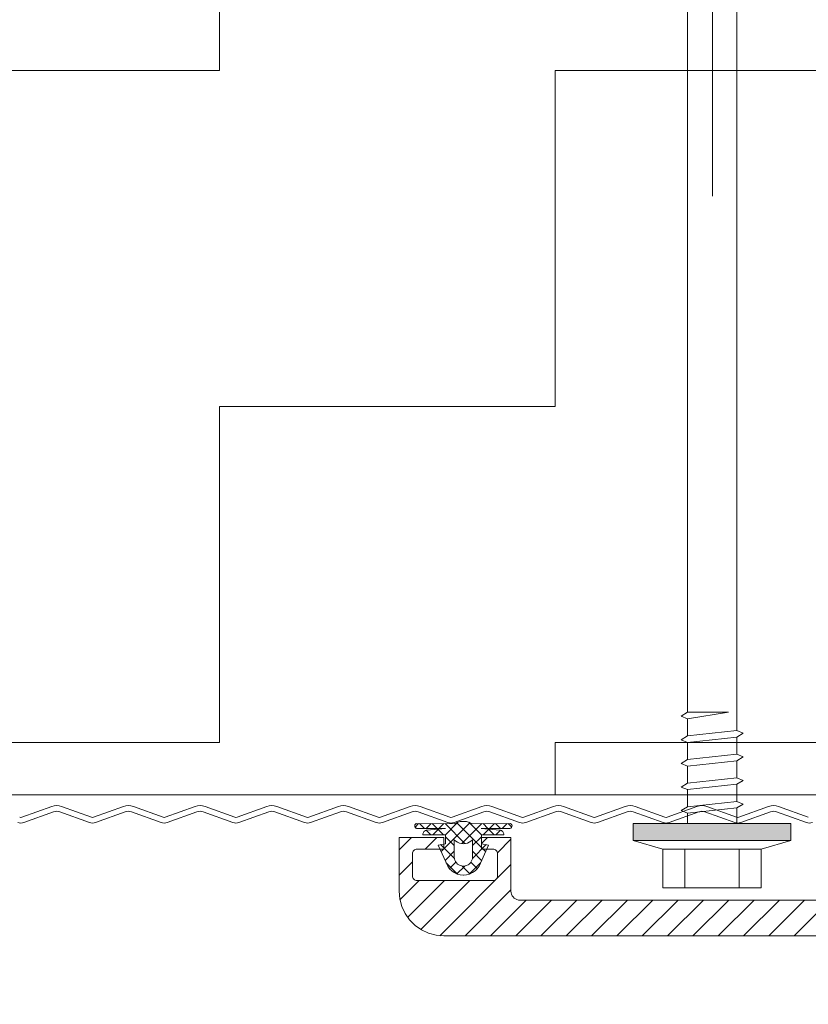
# Model space of a CAD drawing. Header units: metres. Extents: x 1316.5 to 1415.3, y -94.1 to -52.
# Tile 606 of 656: x 1410.7277 to 1410.8158, y -71.1292 to -71.0193. Entities that reach past the tile are written whole.
import ezdxf

# ---------------------------------------------------------------- set-up
doc = ezdxf.new("R2010")
doc.units = ezdxf.units.M
doc.header["$PDMODE"] = 65
doc.linetypes.add('AUSGEZOGEN', pattern=[0])
doc.linetypes.add('GETRENNT2_S10', pattern=[0.045, 0.02, -0.01, 0, -0.005, 0, -0.01])
doc.layers.add('XR$5$_42143', color=7, linetype='Continuous')
doc.layers.add('XR$5$_42154', color=7, linetype='Continuous')
for name, color, linetype, lineweight in [('XR$5$Maßlinie 1_50', 7, 'AUSGEZOGEN', 25), ('XR$5$Muster', 4, 'AUSGEZOGEN', 13), ('XR$5$STANDARD_1', 7, 'AUSGEZOGEN', 25), ('XR$5$Wand Mauerwerk nt', 7, 'AUSGEZOGEN', 25), ('XR$5$Wand Mauerwerk tr_1', 42, 'AUSGEZOGEN', 18)]:
    doc.layers.add(name, color=color, linetype=linetype, lineweight=lineweight)
doc.styles.add('ARIAL', font='arial.ttf')
doc.dimstyles.new('DIMSTYLE_4', dxfattribs={"dimtxt": 0.04, "dimasz": 0.03, "dimexe": 0, "dimexo": 1e-06, "dimgap": 0.02, "dimtad": 2, "dimdec": 1, "dimlfac": 100, "dimrnd": 0.5, "dimzin": 4, "dimdsep": 46, "dimtxsty": 'ARIAL', "dimblk1": 'ALL_ML_KREIS', "dimblk2": 'ALL_ML_KREIS', "dimsah": 1, "dimcen": 0, "dimse1": 1, "dimse2": 1, "dimclrd": 7, "dimclre": 7, "dimclrt": 7, "dimadec": 0, "dimazin": 0, "dimtfac": 1, "dimtdec": 0, "dimtix": 1, "dimtmove": 2, "dimatfit": 3, "dimfxl": 0, "dimtzin": 0, "dimlwd": 0, "dimlwe": 25, "dimarcsym": 0})

# ---------------------------------------------------------------- blocks, each defined once
blk = doc.blocks.new('COMPLEXOBJECT_96')
at = {"layer": 'XR$5$STANDARD_1', "linetype": 'AUSGEZOGEN', "lineweight": 35, "transparency": 33554687}
h = blk.add_hatch(color=7, dxfattribs=at)
h.set_gradient(color2=(0, 0, 0), one_color=1)
h.paths.add_polyline_path([(1410.796271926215, -71.11092949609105), (1410.796271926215, -71.10901574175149), (1410.8138720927, -71.11092949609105)], flags=0)
h = blk.add_hatch(color=7, dxfattribs=at)
h.set_gradient(color2=(0, 0, 0), one_color=1)
h.paths.add_polyline_path([(1410.796271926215, -71.10901574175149), (1410.8138720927, -71.10901574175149), (1410.8138720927, -71.11092949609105)], flags=0)
at = {"layer": 'XR$5$STANDARD_1', "color": 7, "linetype": 'AUSGEZOGEN', "lineweight": 13, "transparency": 33554687}
for p, q in [((1410.802320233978, -71.09660562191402), (1410.802320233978, -70.9466575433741)), ((1410.807823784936, -70.9466575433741), (1410.807823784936, -71.0986520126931)), ((1410.801607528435, -71.09704314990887), (1410.802320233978, -71.09660562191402)), ((1410.802320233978, -71.09732909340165), (1410.801607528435, -71.09704314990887)), ((1410.802320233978, -71.09660562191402), (1410.806899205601, -71.09660562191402)), ((1410.806899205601, -71.09660562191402), (1410.802320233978, -71.09732909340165)), ((1410.802320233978, -71.09924112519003), (1410.802320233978, -71.09732909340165)), ((1410.802320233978, -71.09923768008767), (1410.807823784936, -71.0986520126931)), ((1410.807823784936, -71.0986520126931), (1410.808536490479, -71.09894140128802)), ((1410.801607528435, -71.0996786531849), (1410.802320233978, -71.09923768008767)), ((1410.802320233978, -71.09996459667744), (1410.801607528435, -71.0996786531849)), ((1410.807823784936, -71.09937203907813), (1410.802320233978, -71.09996459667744)), ((1410.808536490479, -71.09894140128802), (1410.807823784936, -71.09937203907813)), ((1410.807823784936, -71.09937892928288), (1410.807823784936, -71.10129096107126)), ((1410.802320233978, -71.10188007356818), (1410.802320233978, -71.09996459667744)), ((1410.801607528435, -71.10231760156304), (1410.802320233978, -71.10187318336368)), ((1410.802320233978, -71.10187318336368), (1410.807823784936, -71.10129096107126)), ((1410.807823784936, -71.10200668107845), (1410.802320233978, -71.10260354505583)), ((1410.807823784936, -71.10129096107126), (1410.808536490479, -71.10158034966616)), ((1410.808536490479, -71.10158034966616), (1410.807823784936, -71.10200668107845)), ((1410.807823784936, -71.10201443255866), (1410.807823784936, -71.1039299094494)), ((1410.802320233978, -71.10260354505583), (1410.801607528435, -71.10231760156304)), ((1410.802320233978, -71.10451557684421), (1410.802320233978, -71.10260354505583)), ((1410.802320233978, -71.10451213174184), (1410.807823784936, -71.1039299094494)), ((1410.807823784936, -71.1039299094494), (1410.808536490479, -71.10421499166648)), ((1410.808536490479, -71.10421499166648), (1410.807823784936, -71.10464562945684)), ((1410.801607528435, -71.10495310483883), (1410.802320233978, -71.10451213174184)), ((1410.802320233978, -71.10524163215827), (1410.801607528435, -71.10495310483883)), ((1410.807823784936, -71.10464562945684), (1410.802320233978, -71.10524163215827)), ((1410.802320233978, -71.10715366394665), (1410.802320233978, -71.10523818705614)), ((1410.807823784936, -71.10465251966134), (1410.807823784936, -71.10656455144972)), ((1410.801607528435, -71.10758774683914), (1410.802320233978, -71.10715021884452)), ((1410.802320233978, -71.10715021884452), (1410.807823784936, -71.10656455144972)), ((1410.807823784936, -71.10728457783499), (1410.802320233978, -71.1078771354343)), ((1410.807823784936, -71.10656455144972), (1410.808536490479, -71.10685049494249)), ((1410.808536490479, -71.10685049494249), (1410.807823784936, -71.10728457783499)), ((1410.807823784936, -71.10728457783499), (1410.807823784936, -71.10901660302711)), ((1410.802320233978, -71.1078771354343), (1410.801607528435, -71.10758774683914)), ((1410.802320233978, -71.10901660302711), (1410.802320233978, -71.1078771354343)), ((1410.813870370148, -71.10901660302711), (1410.796270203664, -71.10901660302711)), ((1410.796270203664, -71.10901660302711), (1410.796270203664, -71.1109286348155)), ((1410.813870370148, -71.1109286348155), (1410.813870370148, -71.10901660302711)), ((1410.796270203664, -71.1109286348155), (1410.799572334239, -71.11188465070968)), ((1410.796270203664, -71.1109286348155), (1410.813870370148, -71.1109286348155)), ((1410.799572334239, -71.11619188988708), (1410.799572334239, -71.11188465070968)), ((1410.799572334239, -71.11188465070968), (1410.810571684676, -71.11188465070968)), ((1410.802048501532, -71.11619188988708), (1410.802048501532, -71.11188465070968)), ((1410.808095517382, -71.11619188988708), (1410.808095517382, -71.11188465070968)), ((1410.813870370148, -71.1109286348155), (1410.810571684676, -71.11188465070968)), ((1410.810571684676, -71.11188465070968), (1410.810571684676, -71.11619188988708)), ((1410.805072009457, -71.11619188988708), (1410.799572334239, -71.11619188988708)), ((1410.810571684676, -71.11619188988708), (1410.805072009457, -71.11619188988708))]:
    blk.add_line(p, q, dxfattribs=at)
blk = doc.blocks.new('COMPLEXOBJECT_98')
at = {"layer": 'XR$5$_42143', "color": 7, "linetype": 'AUSGEZOGEN', "lineweight": 13, "transparency": 33554687}
for p, q in [((1410.771865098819, -71.10923881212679), (1410.771861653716, -71.10929565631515)), ((1410.771861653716, -71.10929565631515), (1410.771868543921, -71.10935163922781)), ((1410.771882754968, -71.10918282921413), (1410.771865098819, -71.10923881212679)), ((1410.771868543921, -71.10935163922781), (1410.77188620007, -71.10940503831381)), ((1410.77190385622, -71.10913287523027), (1410.771882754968, -71.10918282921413)), ((1410.77188620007, -71.10940503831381), (1410.771914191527, -71.10945413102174)), ((1410.771896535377, -71.10942226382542), (1410.772295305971, -71.1090234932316)), ((1410.771939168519, -71.10908722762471), (1410.77190385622, -71.10913287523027)), ((1410.771914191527, -71.10945413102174), (1410.771949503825, -71.10949633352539)), ((1410.771981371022, -71.10904847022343), (1410.771939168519, -71.10908722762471)), ((1410.771949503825, -71.10949633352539), (1410.771995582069, -71.10953164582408)), ((1410.772027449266, -71.10902004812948), (1410.771981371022, -71.10904847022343)), ((1410.771995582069, -71.10953164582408), (1410.772045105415, -71.10956006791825)), ((1410.776281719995, -71.10904847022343), (1410.772027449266, -71.10902004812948)), ((1410.772045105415, -71.10956006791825), (1410.772097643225, -71.10957729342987)), ((1410.772097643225, -71.10957729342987), (1410.775297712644, -71.10957729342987)), ((1410.772401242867, -71.1090234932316), (1410.772955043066, -71.10957729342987)), ((1410.773230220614, -71.10975730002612), (1410.773135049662, -71.1097753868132)), ((1410.773156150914, -71.10957729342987), (1410.773699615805, -71.10903124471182)), ((1410.775297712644, -71.10957729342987), (1410.773230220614, -71.10975730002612)), ((1410.773822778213, -71.10903124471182), (1410.774366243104, -71.10957729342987)), ((1410.773865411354, -71.11028009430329), (1410.774500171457, -71.1096444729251)), ((1410.774443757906, -71.10964791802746), (1410.775071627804, -71.11028009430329)), ((1410.774567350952, -71.10957729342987), (1410.775106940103, -71.10903813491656)), ((1410.774814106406, -71.11216025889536), (1410.778052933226, -71.10892186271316)), ((1410.775248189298, -71.10903813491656), (1410.777474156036, -71.11126711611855)), ((1410.775280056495, -71.11028009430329), (1410.776690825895, -71.10886846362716)), ((1410.776602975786, -71.10889688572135), (1410.776281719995, -71.10904847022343)), ((1410.776542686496, -71.10892186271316), (1410.779781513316, -71.11216025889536)), ((1410.776944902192, -71.10880817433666), (1410.776602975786, -71.10889688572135)), ((1410.777297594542, -71.10878061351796), (1410.776944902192, -71.10880817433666)), ((1410.777118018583, -71.11126711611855), (1410.779347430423, -71.10903813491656)), ((1410.77765071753, -71.10880817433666), (1410.777297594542, -71.10878061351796)), ((1410.777992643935, -71.10889688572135), (1410.77765071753, -71.10880817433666)), ((1410.777900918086, -71.10886846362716), (1410.779312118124, -71.11028009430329)), ((1410.778313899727, -71.10904847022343), (1410.777992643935, -71.10889688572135)), ((1410.778313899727, -71.10904847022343), (1410.782564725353, -71.10902004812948)), ((1410.779297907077, -71.10957729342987), (1410.781365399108, -71.10975730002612)), ((1410.782497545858, -71.10957729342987), (1410.779297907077, -71.10957729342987)), ((1410.779488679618, -71.10903813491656), (1410.780024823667, -71.10957729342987)), ((1410.779523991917, -71.11028009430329), (1410.780151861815, -71.10964791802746)), ((1410.780095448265, -71.1096444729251), (1410.780730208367, -71.11028009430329)), ((1410.780225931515, -71.10957729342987), (1410.780768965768, -71.10903124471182)), ((1410.780892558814, -71.10903124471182), (1410.781439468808, -71.10957729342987)), ((1410.781457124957, -71.1097753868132), (1410.781365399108, -71.10975730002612)), ((1410.781640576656, -71.10957729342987), (1410.782194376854, -71.1090234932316)), ((1410.78230031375, -71.1090234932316), (1410.782698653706, -71.10942226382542)), ((1410.782497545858, -71.10957729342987), (1410.782550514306, -71.10956006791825)), ((1410.782550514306, -71.10956006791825), (1410.782600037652, -71.10953164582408)), ((1410.782614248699, -71.10904847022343), (1410.782564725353, -71.10902004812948)), ((1410.782600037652, -71.10953164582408), (1410.782642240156, -71.10949633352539)), ((1410.782656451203, -71.10908722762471), (1410.782614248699, -71.10904847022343)), ((1410.782642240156, -71.10949633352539), (1410.782677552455, -71.10945413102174)), ((1410.782688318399, -71.10913287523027), (1410.782656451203, -71.10908722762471)), ((1410.782677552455, -71.10945413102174), (1410.782705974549, -71.10940503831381)), ((1410.782712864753, -71.10918282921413), (1410.782688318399, -71.10913287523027)), ((1410.782705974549, -71.10940503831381), (1410.782723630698, -71.10935163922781)), ((1410.7827270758, -71.10923881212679), (1410.782712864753, -71.10918282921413)), ((1410.782723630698, -71.10935163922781), (1410.782730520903, -71.10929565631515)), ((1410.782730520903, -71.10929565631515), (1410.7827270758, -71.10923881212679)), ((1410.775110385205, -71.11057981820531), (1410.770111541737, -71.11057981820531)), ((1410.770111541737, -71.11057981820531), (1410.770111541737, -71.11108021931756)), ((1410.772778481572, -71.11018449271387), (1410.772771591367, -71.11028353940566)), ((1410.775283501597, -71.11028009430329), (1410.772771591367, -71.11028353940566)), ((1410.772800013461, -71.11009233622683), (1410.772778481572, -71.11018449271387)), ((1410.772842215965, -71.11000793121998), (1410.772800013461, -71.11009233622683)), ((1410.772895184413, -71.10992697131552), (1410.772842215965, -71.11000793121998)), ((1410.77296580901, -71.10986323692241), (1410.772895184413, -71.10992697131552)), ((1410.773046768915, -71.10980725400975), (1410.77296580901, -71.10986323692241)), ((1410.773135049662, -71.1097753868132), (1410.773046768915, -71.10980725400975)), ((1410.773149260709, -71.10977194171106), (1410.773656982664, -71.11028009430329)), ((1410.775110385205, -71.11187776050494), (1410.775110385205, -71.11057981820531)), ((1410.775283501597, -71.11028009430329), (1410.775283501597, -71.11128175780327)), ((1410.775283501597, -71.11049110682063), (1410.776281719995, -71.11148932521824)), ((1410.776281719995, -71.11083389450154), (1410.776281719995, -71.11278123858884)), ((1410.776281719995, -71.11083389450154), (1410.776447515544, -71.11098892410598)), ((1410.778144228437, -71.11098892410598), (1410.778313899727, -71.11083389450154)), ((1410.778313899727, -71.11148932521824), (1410.779312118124, -71.11049110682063)), ((1410.778313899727, -71.11083389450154), (1410.778313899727, -71.11278123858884)), ((1410.779312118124, -71.11028009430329), (1410.779312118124, -71.11128175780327)), ((1410.779312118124, -71.11028009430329), (1410.781820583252, -71.11028353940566)), ((1410.779312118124, -71.11057981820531), (1410.782610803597, -71.11057981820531)), ((1410.779312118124, -71.11057981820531), (1410.779312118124, -71.11187776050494)), ((1410.779312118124, -71.11126022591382), (1410.779992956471, -71.11057981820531)), ((1410.780934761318, -71.11028009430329), (1410.781446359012, -71.10977194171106)), ((1410.781548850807, -71.10980725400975), (1410.781457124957, -71.1097753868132)), ((1410.781629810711, -71.10986323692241), (1410.781548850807, -71.10980725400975)), ((1410.781696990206, -71.10992697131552), (1410.781629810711, -71.10986323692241)), ((1410.781753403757, -71.11000793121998), (1410.781696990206, -71.10992697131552)), ((1410.78179560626, -71.11009233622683), (1410.781753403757, -71.11000793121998)), ((1410.781816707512, -71.11018449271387), (1410.78179560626, -71.11009233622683)), ((1410.781820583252, -71.11028353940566), (1410.781816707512, -71.11018449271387)), ((1410.782610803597, -71.11057981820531), (1410.782610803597, -71.11108021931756)), ((1410.770111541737, -71.11108021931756), (1410.770111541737, -71.11658032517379)), ((1410.771921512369, -71.111916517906), (1410.771833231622, -71.11196561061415)), ((1410.772016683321, -71.11188809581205), (1410.771921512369, -71.111916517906)), ((1410.772111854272, -71.11187776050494), (1410.772016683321, -71.11188809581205)), ((1410.775110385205, -71.11187776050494), (1410.772111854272, -71.11187776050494)), ((1410.775283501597, -71.11128175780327), (1410.774482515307, -71.11142989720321)), ((1410.774482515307, -71.11142989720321), (1410.7755479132, -71.11377945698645)), ((1410.774754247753, -71.11137649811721), (1410.776289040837, -71.11291129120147)), ((1410.776447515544, -71.11098892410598), (1410.776638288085, -71.11111553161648)), ((1410.776638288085, -71.11111553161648), (1410.77684973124, -71.11120768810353)), ((1410.77684973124, -71.11120768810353), (1410.777068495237, -71.11126367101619)), ((1410.777068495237, -71.11126367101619), (1410.777297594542, -71.11128175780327)), ((1410.777297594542, -71.11128175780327), (1410.777523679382, -71.11126367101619)), ((1410.777523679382, -71.11126367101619), (1410.777745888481, -71.11120768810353)), ((1410.777745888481, -71.11120768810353), (1410.777953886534, -71.11111553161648)), ((1410.777953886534, -71.11111553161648), (1410.778144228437, -71.11098892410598)), ((1410.778303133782, -71.11291129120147), (1410.779837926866, -71.11137649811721)), ((1410.780113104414, -71.11142989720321), (1410.779043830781, -71.11377945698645)), ((1410.779312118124, -71.11128175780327), (1410.780113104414, -71.11142989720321)), ((1410.779312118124, -71.11187776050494), (1410.780613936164, -71.11187776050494)), ((1410.780709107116, -71.11188809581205), (1410.780613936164, -71.11187776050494)), ((1410.780804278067, -71.111916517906), (1410.780709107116, -71.11188809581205)), ((1410.780892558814, -71.11196561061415), (1410.780804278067, -71.111916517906)), ((1410.782610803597, -71.11108021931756), (1410.782610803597, -71.11658032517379)), ((1410.77162135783, -71.11228342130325), (1410.771611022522, -71.11237902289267)), ((1410.771611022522, -71.11237902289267), (1410.771611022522, -71.11488016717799)), ((1410.771649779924, -71.11218781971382), (1410.77162135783, -71.11228342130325)), ((1410.771695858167, -71.11209996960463), (1410.771649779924, -71.11218781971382)), ((1410.771759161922, -71.11202589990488), (1410.771695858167, -71.11209996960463)), ((1410.771833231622, -71.11196561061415), (1410.771759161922, -71.11202589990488)), ((1410.775255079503, -71.11313350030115), (1410.776281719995, -71.11210685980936)), ((1410.776281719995, -71.11278123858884), (1410.776295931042, -71.1129534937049)), ((1410.776295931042, -71.1129534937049), (1410.776341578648, -71.11312316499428)), ((1410.778250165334, -71.11312316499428), (1410.778296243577, -71.1129534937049)), ((1410.778296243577, -71.1129534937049), (1410.778313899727, -71.11278123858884)), ((1410.778313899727, -71.11210685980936), (1410.779336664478, -71.11313350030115)), ((1410.780966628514, -71.11202589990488), (1410.780892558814, -71.11196561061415)), ((1410.781030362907, -71.11209996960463), (1410.780966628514, -71.11202589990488)), ((1410.781072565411, -71.11218781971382), (1410.781030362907, -71.11209996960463)), ((1410.781104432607, -71.11228342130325), (1410.781072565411, -71.11218781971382)), ((1410.781114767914, -71.11237902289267), (1410.781104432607, -71.11228342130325)), ((1410.781114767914, -71.11237902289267), (1410.781114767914, -71.11488016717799)), ((1410.775389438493, -71.11342288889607), (1410.776634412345, -71.11467173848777)), ((1410.7755479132, -71.11377945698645), (1410.775749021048, -71.11406540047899)), ((1410.775742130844, -71.1140576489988), (1410.776458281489, -71.11334537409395)), ((1410.775749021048, -71.11406540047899), (1410.77599620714, -71.11431172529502)), ((1410.776341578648, -71.11312316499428), (1410.776415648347, -71.11328163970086)), ((1410.776415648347, -71.11328163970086), (1410.776514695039, -71.11342288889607)), ((1410.776514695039, -71.11342288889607), (1410.776638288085, -71.1135460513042)), ((1410.776567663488, -71.11464676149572), (1410.777445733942, -71.11377256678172)), ((1410.776638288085, -71.1135460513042), (1410.776779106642, -71.11364509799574)), ((1410.776779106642, -71.11364509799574), (1410.776938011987, -71.11371916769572)), ((1410.776938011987, -71.11371916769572), (1410.777107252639, -71.11376481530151)), ((1410.777107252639, -71.11376481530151), (1410.777279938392, -71.11377945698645)), ((1410.777149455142, -71.11377256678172), (1410.778024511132, -71.11464676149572)), ((1410.777279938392, -71.11377945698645), (1410.777297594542, -71.11377945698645)), ((1410.777297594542, -71.11377945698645), (1410.777311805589, -71.11377945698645)), ((1410.777311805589, -71.11377945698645), (1410.77748492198, -71.11376481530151)), ((1410.77748492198, -71.11376481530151), (1410.777654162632, -71.11371916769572)), ((1410.777654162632, -71.11371916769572), (1410.777812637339, -71.11364509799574)), ((1410.777812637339, -71.11364509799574), (1410.777953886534, -71.1135460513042)), ((1410.777953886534, -71.1135460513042), (1410.77807747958, -71.11342288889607)), ((1410.777957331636, -71.11467173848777), (1410.779206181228, -71.11342288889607)), ((1410.77807747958, -71.11342288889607), (1410.778179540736, -71.11328163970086)), ((1410.778137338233, -71.11334537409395), (1410.778850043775, -71.1140576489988)), ((1410.778179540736, -71.11328163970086), (1410.778250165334, -71.11312316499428)), ((1410.778599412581, -71.11431172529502), (1410.778846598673, -71.11406540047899)), ((1410.778846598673, -71.11406540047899), (1410.779043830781, -71.11377945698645)), ((1410.771611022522, -71.11488016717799), (1410.77162135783, -71.11497835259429)), ((1410.77162135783, -71.11497835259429), (1410.771649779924, -71.11507050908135)), ((1410.771649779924, -71.11507050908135), (1410.771695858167, -71.11515835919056)), ((1410.771695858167, -71.11515835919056), (1410.771759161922, -71.11523242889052)), ((1410.771759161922, -71.11523242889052), (1410.771833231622, -71.11529616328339)), ((1410.77599620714, -71.11431172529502), (1410.776281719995, -71.1145098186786)), ((1410.776281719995, -71.1145098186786), (1410.776599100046, -71.11466140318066)), ((1410.776599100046, -71.11466140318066), (1410.776934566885, -71.11474925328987)), ((1410.776934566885, -71.11474925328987), (1410.777279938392, -71.11477767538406)), ((1410.777279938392, -71.11477767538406), (1410.777297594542, -71.11477767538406)), ((1410.777297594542, -71.11477767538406), (1410.777311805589, -71.11477767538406)), ((1410.777311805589, -71.11477767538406), (1410.777661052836, -71.11474925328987)), ((1410.777661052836, -71.11474925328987), (1410.777996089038, -71.11466140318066)), ((1410.777996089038, -71.11466140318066), (1410.778313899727, -71.1145098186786)), ((1410.778313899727, -71.1145098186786), (1410.778599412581, -71.11431172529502)), ((1410.780892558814, -71.11529616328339), (1410.780966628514, -71.11523242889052)), ((1410.780966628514, -71.11523242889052), (1410.781030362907, -71.11515835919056)), ((1410.781030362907, -71.11515835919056), (1410.781072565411, -71.11507050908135)), ((1410.781072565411, -71.11507050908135), (1410.781104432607, -71.11497835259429)), ((1410.781104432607, -71.11497835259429), (1410.781114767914, -71.11488016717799)), ((1410.771833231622, -71.11529616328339), (1410.771921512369, -71.11534181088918)), ((1410.771921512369, -71.11534181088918), (1410.772016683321, -71.11537023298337)), ((1410.772016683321, -71.11537023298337), (1410.772111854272, -71.11538056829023)), ((1410.772111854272, -71.11538056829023), (1410.780613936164, -71.11538056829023)), ((1410.780613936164, -71.11538056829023), (1410.780709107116, -71.11537023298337)), ((1410.780709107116, -71.11537023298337), (1410.780804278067, -71.11534181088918)), ((1410.780804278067, -71.11534181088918), (1410.780892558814, -71.11529616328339)), ((1410.770111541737, -71.11658032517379), (1410.770189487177, -71.11744849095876)), ((1410.770189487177, -71.11744849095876), (1410.770415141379, -71.11829167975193)), ((1410.782610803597, -71.11658032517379), (1410.782628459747, -71.11675344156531)), ((1410.782628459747, -71.11675344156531), (1410.782674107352, -71.11691880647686)), ((1410.782674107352, -71.11691880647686), (1410.782748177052, -71.11707814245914)), ((1410.782748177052, -71.11707814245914), (1410.782846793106, -71.117221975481)), ((1410.782846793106, -71.117221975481), (1410.782970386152, -71.11734599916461)), ((1410.782970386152, -71.11734599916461), (1410.783111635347, -71.11744418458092)), ((1410.783111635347, -71.11744418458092), (1410.783270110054, -71.11751911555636)), ((1410.770415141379, -71.11829167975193), (1410.770782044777, -71.11907802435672)), ((1410.783270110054, -71.11751911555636), (1410.783439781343, -71.11756476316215)), ((1410.783439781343, -71.11756476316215), (1410.783612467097, -71.1175785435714)), ((1410.838113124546, -71.1175785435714), (1410.783612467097, -71.1175785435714)), ((1410.770782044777, -71.11907802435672), (1410.771282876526, -71.11979374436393)), ((1410.771282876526, -71.11979374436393), (1410.771900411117, -71.12040783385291)), ((1410.771900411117, -71.12040783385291), (1410.772612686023, -71.12090909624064)), ((1410.772612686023, -71.12090909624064), (1410.773402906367, -71.12127944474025)), ((1410.773402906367, -71.12127944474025), (1410.774242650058, -71.12150165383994)), ((1410.774242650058, -71.12150165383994), (1410.775110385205, -71.12157916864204)), ((1410.775110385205, -71.12157916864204), (1410.838113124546, -71.12157916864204))]:
    blk.add_line(p, q, dxfattribs=at)
for points in [[(1410.772771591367, -71.11028353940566), (1410.772771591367, -71.11028353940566)], [(1410.781820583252, -71.11028353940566), (1410.781820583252, -71.11028353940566)]]:
    blk.add_lwpolyline(points, close=True, dxfattribs=at)
at = {"layer": 'XR$5$Muster', "color": 4, "linetype": 'AUSGEZOGEN', "lineweight": 13, "transparency": 33554687}
for p, q in [((1410.770111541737, -71.11197336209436), (1410.771508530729, -71.11057981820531)), ((1410.77303600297, -71.11187776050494), (1410.774334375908, -71.11057981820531)), ((1410.781104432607, -71.11229720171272), (1410.782610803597, -71.11078738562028)), ((1410.770111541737, -71.11480265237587), (1410.771611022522, -71.11330317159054)), ((1410.774669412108, -71.1215576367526), (1410.782610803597, -71.1136166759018)), ((1410.770203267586, -71.11753978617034), (1410.772365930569, -71.11538056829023)), ((1410.771060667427, -71.11951210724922), (1410.775191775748, -71.11538056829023)), ((1410.77253517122, -71.12086689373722), (1410.778021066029, -71.11538056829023)), ((1410.777477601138, -71.12157916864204), (1410.782610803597, -71.11644252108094)), ((1410.78030689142, -71.12157916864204), (1410.78430751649, -71.1175785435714)), ((1410.783136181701, -71.12157916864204), (1410.787133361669, -71.1175785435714)), ((1410.78596202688, -71.12157916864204), (1410.789962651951, -71.1175785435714)), ((1410.788791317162, -71.12157916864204), (1410.792791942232, -71.1175785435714)), ((1410.791620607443, -71.12157916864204), (1410.795621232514, -71.1175785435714)), ((1410.794449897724, -71.12157916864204), (1410.798446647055, -71.1175785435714)), ((1410.797275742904, -71.12157916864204), (1410.801275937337, -71.1175785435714)), ((1410.800105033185, -71.12157916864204), (1410.804105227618, -71.1175785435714)), ((1410.802934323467, -71.12157916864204), (1410.8069345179, -71.1175785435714)), ((1410.805763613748, -71.12157916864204), (1410.809760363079, -71.1175785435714)), ((1410.80859290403, -71.12157916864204), (1410.81258965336, -71.1175785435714)), ((1410.811418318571, -71.12157916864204), (1410.815418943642, -71.1175785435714)), ((1410.814247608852, -71.12157916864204), (1410.818248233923, -71.1175785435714))]:
    blk.add_line(p, q, dxfattribs=at)
blk = doc.blocks.new('ALL_ML_KREIS')
at = {"color": 0, "linetype": 'ByBlock', "lineweight": -2}
for p, q in [((0, -0.5), (0, 0.5)), ((-1, 0), (0.5, 0))]:
    blk.add_line(p, q, dxfattribs=at)
blk.add_circle((0, 0), 0.15, dxfattribs=at)
blk = doc.blocks.new('*D554')
at = {"layer": 'DEFPOINTS', "color": 7, "linetype": 'AUSGEZOGEN', "lineweight": 25, "transparency": 33554687}
for p in [(1410.51011336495, -71.02097636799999), (1411.21011336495, -71.02097636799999), (1410.51011336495, -71.23384522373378)]:
    blk.add_point(p, dxfattribs=at)
at = {"layer": 'XR$5$Maßlinie 1_50', "color": 7, "linetype": 'AUSGEZOGEN', "lineweight": -2, "transparency": 33554687}
blk.add_line((1410.51011336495, -71.23384522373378), (1411.21011336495, -71.23384522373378), dxfattribs=at)
at = {"layer": 'XR$5$Maßlinie 1_50', "color": 7, "linetype": 'AUSGEZOGEN', "lineweight": 25, "transparency": 33554687, "xscale": 0.03, "yscale": 0.03, "zscale": 0.03, "rotation": 180}
blk.add_blockref('ALL_ML_KREIS', (1410.51011336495, -71.23384522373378), dxfattribs=at)
at = {"layer": 'XR$5$Maßlinie 1_50', "color": 7, "linetype": 'AUSGEZOGEN', "lineweight": 25, "transparency": 33554687, "xscale": 0.03, "yscale": 0.03, "zscale": 0.03}
blk.add_blockref('ALL_ML_KREIS', (1411.21011336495, -71.23384522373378), dxfattribs=at)
at = {"layer": 'XR$5$Maßlinie 1_50', "color": 7, "linetype": 'AUSGEZOGEN', "lineweight": 25, "transparency": 33554687, "insert": (1410.858372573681, -71.20316309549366), "char_height": 0.04, "width": 0.16, "attachment_point": 5, "style": 'ARIAL'}
blk.add_mtext('\\A1;{\\A1;{70\\H0.026400;\\S^ ;}}', dxfattribs=at)

msp = doc.modelspace()

# ---------------------------------------------------------------- hatches: boundary and pattern name
at = {"layer": 'XR$5$Muster', "linetype": 'AUSGEZOGEN', "lineweight": 13, "transparency": 33554687}
h = msp.add_hatch(dxfattribs=at)
h.set_pattern_fill('MUSTER', color=4, scale=0.0375, angle=90.00000000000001, style=0, pattern_type=2)
h.set_pattern_definition([(90.00000000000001, (-0.07500000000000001, 0.07499999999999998), (-0.03750000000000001, 0.03749999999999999), [0.0375, -0.0375]), (180, (-0.07500000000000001, 0.07499999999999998), (-0.03750000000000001, -0.03749999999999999), [0.0375, -0.0375])])
h.paths.add_polyline_path([(1410.835114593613, -70.96441921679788), (1410.290008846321, -70.9644192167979), (1410.290008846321, -71.10582790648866), (1410.835114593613, -71.10582790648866)], flags=0)

# ---------------------------------------------------------------- linework, layer by layer
at = {"layer": 'XR$5$_42143', "color": 30, "linetype": 'AUSGEZOGEN', "lineweight": 13, "transparency": 33554687}
for p, q in [((1410.727984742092, -71.10832409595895), (1410.731305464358, -71.10711669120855)), ((1410.732419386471, -71.10711667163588), (1410.735740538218, -71.10832410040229)), ((1410.735993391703, -71.10832409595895), (1410.739314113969, -71.10711669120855)), ((1410.740428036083, -71.10711667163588), (1410.74374918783, -71.10832410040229)), ((1410.744002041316, -71.10832409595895), (1410.747322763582, -71.10711669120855)), ((1410.748436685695, -71.10711667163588), (1410.751757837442, -71.10832410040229)), ((1410.752010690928, -71.10832409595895), (1410.755331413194, -71.10711669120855)), ((1410.756445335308, -71.10711667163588), (1410.759766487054, -71.10832410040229)), ((1410.76001934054, -71.10832409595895), (1410.763340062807, -71.10711669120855)), ((1410.76445398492, -71.10711667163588), (1410.767775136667, -71.10832410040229)), ((1410.768027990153, -71.10832409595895), (1410.771348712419, -71.10711669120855)), ((1410.772462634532, -71.10711667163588), (1410.775783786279, -71.10832410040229)), ((1410.776036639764, -71.10832409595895), (1410.779357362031, -71.10711669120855)), ((1410.780471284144, -71.10711667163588), (1410.783792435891, -71.10832410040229)), ((1410.784045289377, -71.10832409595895), (1410.787366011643, -71.10711669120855)), ((1410.788479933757, -71.10711667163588), (1410.791801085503, -71.10832410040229)), ((1410.792053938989, -71.10832409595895), (1410.795374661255, -71.10711669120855)), ((1410.796488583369, -71.10711667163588), (1410.799809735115, -71.10832410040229)), ((1410.800062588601, -71.10832409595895), (1410.803383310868, -71.10711669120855)), ((1410.804497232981, -71.10711667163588), (1410.807818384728, -71.10832410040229)), ((1410.808071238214, -71.10832409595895), (1410.81139196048, -71.10711669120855)), ((1410.812505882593, -71.10711667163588), (1410.81582703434, -71.10832410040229)), ((1410.731520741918, -71.10770876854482), (1410.728200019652, -71.10891617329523)), ((1410.735525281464, -71.1089161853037), (1410.732204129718, -71.10770875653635)), ((1410.73952939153, -71.10770876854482), (1410.736208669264, -71.10891617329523)), ((1410.743533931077, -71.1089161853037), (1410.74021277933, -71.10770875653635)), ((1410.747538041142, -71.10770876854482), (1410.744217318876, -71.10891617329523)), ((1410.751542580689, -71.1089161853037), (1410.748221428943, -71.10770875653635)), ((1410.755546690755, -71.10770876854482), (1410.752225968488, -71.10891617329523)), ((1410.759551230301, -71.1089161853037), (1410.756230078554, -71.10770875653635)), ((1410.763555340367, -71.10770876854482), (1410.760234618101, -71.10891617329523)), ((1410.767559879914, -71.1089161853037), (1410.764238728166, -71.10770875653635)), ((1410.771563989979, -71.10770876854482), (1410.768243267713, -71.10891617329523)), ((1410.775568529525, -71.1089161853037), (1410.772247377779, -71.10770875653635)), ((1410.779572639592, -71.10770876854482), (1410.776251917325, -71.10891617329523)), ((1410.783577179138, -71.1089161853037), (1410.780256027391, -71.10770875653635)), ((1410.787581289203, -71.10770876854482), (1410.784260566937, -71.10891617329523)), ((1410.79158582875, -71.1089161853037), (1410.788264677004, -71.10770875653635)), ((1410.795589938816, -71.10770876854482), (1410.79226921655, -71.10891617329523)), ((1410.799594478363, -71.1089161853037), (1410.796273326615, -71.10770875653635)), ((1410.803598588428, -71.10770876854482), (1410.800277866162, -71.10891617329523)), ((1410.807603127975, -71.1089161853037), (1410.804281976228, -71.10770875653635)), ((1410.811607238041, -71.10770876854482), (1410.808286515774, -71.10891617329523)), ((1410.815611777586, -71.1089161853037), (1410.81229062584, -71.10770875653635))]:
    msp.add_line(p, q, dxfattribs=at)
for centre, radius, start, end in [((1410.731862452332, -71.10864857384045), 0.001630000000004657, 70.02089750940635, 109.981116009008), ((1410.739871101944, -71.10864857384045), 0.001629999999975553, 70.02089750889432, 109.9811160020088), ((1410.747879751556, -71.10864857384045), 0.001630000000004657, 70.02089750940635, 109.9811160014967), ((1410.755888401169, -71.10864857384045), 0.001630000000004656, 70.02089750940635, 109.9811160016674), ((1410.763897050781, -71.10864857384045), 0.001630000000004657, 70.02089750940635, 109.9811160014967), ((1410.771905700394, -71.10864857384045), 0.001630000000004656, 70.02089750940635, 109.9811160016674), ((1410.779914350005, -71.10864857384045), 0.001630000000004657, 70.02089750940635, 109.9811160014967), ((1410.787922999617, -71.10864857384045), 0.001630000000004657, 70.02089750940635, 109.9811160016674), ((1410.79593164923, -71.10864857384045), 0.001630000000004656, 70.02089750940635, 109.9811160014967), ((1410.803940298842, -71.10864857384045), 0.001630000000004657, 70.02089750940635, 109.9811160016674), ((1410.811948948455, -71.10864857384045), 0.001630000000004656, 70.02089750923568, 109.9811160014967), ((1410.727858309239, -71.10797636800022), 0.0003699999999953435, 250.0208975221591, 289.9811160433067), ((1410.731862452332, -71.10864857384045), 0.001, 70.02089752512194, 109.9811160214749), ((1410.73586695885, -71.10797636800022), 0.0003700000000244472, 250.0208975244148, 289.9811160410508), ((1410.739871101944, -71.10864857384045), 0.0009999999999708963, 70.02089752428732, 109.9811160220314), ((1410.743875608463, -71.10797636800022), 0.0003699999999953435, 250.0208974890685, 289.9811160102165), ((1410.747879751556, -71.10864857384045), 0.001, 70.02089752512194, 109.9811160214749), ((1410.751884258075, -71.10797636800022), 0.0003699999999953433, 250.0208974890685, 289.9811160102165), ((1410.755888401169, -71.10864857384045), 0.001, 70.02089751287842, 109.9811160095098), ((1410.759892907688, -71.10797636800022), 0.0003699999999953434, 250.0208974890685, 289.9811160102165), ((1410.763897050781, -71.10864857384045), 0.001, 70.02089751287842, 109.9811160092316), ((1410.7679015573, -71.10797636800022), 0.0003699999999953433, 250.0208974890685, 289.9811160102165), ((1410.771905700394, -71.10864857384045), 0.001, 70.02089751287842, 109.9811160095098), ((1410.775910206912, -71.10797636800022), 0.0003699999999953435, 250.0208974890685, 289.9811160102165), ((1410.779914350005, -71.10864857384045), 0.001, 70.02089751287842, 109.9811160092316), ((1410.783918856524, -71.10797636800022), 0.0003699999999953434, 250.0208974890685, 289.9811160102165), ((1410.787922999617, -71.10864857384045), 0.001, 70.02089751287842, 109.9811160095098), ((1410.791927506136, -71.10797636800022), 0.0003699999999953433, 250.0208974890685, 289.9811160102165), ((1410.79593164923, -71.10864857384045), 0.001, 70.02089751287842, 109.9811160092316), ((1410.799936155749, -71.10797636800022), 0.0003699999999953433, 250.0208974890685, 289.9811160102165), ((1410.803940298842, -71.10864857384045), 0.001, 70.02089751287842, 109.9811160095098), ((1410.807944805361, -71.10797636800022), 0.0003699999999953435, 250.0208974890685, 289.9811160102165), ((1410.811948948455, -71.10864857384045), 0.001, 70.02089751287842, 109.9811160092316), ((1410.727858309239, -71.10797636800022), 0.001, 250.0208975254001, 289.9811160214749), ((1410.73586695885, -71.10797636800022), 0.001, 250.0208975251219, 289.9811160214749), ((1410.743875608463, -71.10797636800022), 0.001, 250.0208975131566, 289.9811160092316), ((1410.751884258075, -71.10797636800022), 0.001, 250.0208975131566, 289.9811160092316), ((1410.759892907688, -71.10797636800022), 0.001, 250.0208975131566, 289.9811160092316), ((1410.7679015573, -71.10797636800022), 0.001, 250.0208975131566, 289.9811160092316), ((1410.775910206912, -71.10797636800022), 0.001, 250.0208975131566, 289.9811160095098), ((1410.783918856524, -71.10797636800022), 0.001, 250.0208975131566, 289.9811160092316), ((1410.791927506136, -71.10797636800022), 0.001, 250.0208975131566, 289.9811160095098), ((1410.799936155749, -71.10797636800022), 0.001, 250.0208975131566, 289.9811160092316), ((1410.807944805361, -71.10797636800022), 0.001, 250.0208975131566, 289.9811160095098), ((1410.815953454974, -71.10797636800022), 0.001, 250.0208975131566, 289.9811160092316)]:
    msp.add_arc(centre, radius, start, end, dxfattribs=at)
at = {"layer": 'XR$5$_42154', "color": 51, "linetype": 'AUSGEZOGEN', "lineweight": 13, "transparency": 33554687}
for p, q in [((1410.731305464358, -71.10711669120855), (1410.727984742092, -71.10832409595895)), ((1410.735740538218, -71.10832410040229), (1410.732419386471, -71.10711667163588)), ((1410.739314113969, -71.10711669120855), (1410.735993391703, -71.10832409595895)), ((1410.74374918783, -71.10832410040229), (1410.740428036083, -71.10711667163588)), ((1410.747322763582, -71.10711669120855), (1410.744002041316, -71.10832409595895)), ((1410.751757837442, -71.10832410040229), (1410.748436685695, -71.10711667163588)), ((1410.755331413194, -71.10711669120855), (1410.752010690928, -71.10832409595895)), ((1410.759766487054, -71.10832410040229), (1410.756445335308, -71.10711667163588)), ((1410.763340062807, -71.10711669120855), (1410.76001934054, -71.10832409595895)), ((1410.767775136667, -71.10832410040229), (1410.76445398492, -71.10711667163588)), ((1410.771348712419, -71.10711669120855), (1410.768027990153, -71.10832409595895)), ((1410.775783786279, -71.10832410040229), (1410.772462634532, -71.10711667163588)), ((1410.779357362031, -71.10711669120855), (1410.776036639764, -71.10832409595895)), ((1410.783792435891, -71.10832410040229), (1410.780471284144, -71.10711667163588)), ((1410.787366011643, -71.10711669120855), (1410.784045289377, -71.10832409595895)), ((1410.791801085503, -71.10832410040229), (1410.788479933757, -71.10711667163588)), ((1410.795374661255, -71.10711669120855), (1410.792053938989, -71.10832409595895)), ((1410.799809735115, -71.10832410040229), (1410.796488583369, -71.10711667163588)), ((1410.803383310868, -71.10711669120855), (1410.800062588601, -71.10832409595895)), ((1410.807818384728, -71.10832410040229), (1410.804497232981, -71.10711667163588)), ((1410.81139196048, -71.10711669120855), (1410.808071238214, -71.10832409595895)), ((1410.81582703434, -71.10832410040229), (1410.812505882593, -71.10711667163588))]:
    msp.add_line(p, q, dxfattribs=at)
for centre, radius, start, end in [((1410.731862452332, -71.10864857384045), 0.001630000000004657, 70.02089750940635, 109.981116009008), ((1410.739871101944, -71.10864857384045), 0.001629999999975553, 70.02089750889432, 109.9811160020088), ((1410.747879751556, -71.10864857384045), 0.001630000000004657, 70.02089750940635, 109.9811160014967), ((1410.755888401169, -71.10864857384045), 0.001630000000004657, 70.02089750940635, 109.9811160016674), ((1410.763897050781, -71.10864857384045), 0.001630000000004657, 70.02089750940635, 109.9811160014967), ((1410.771905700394, -71.10864857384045), 0.001630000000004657, 70.02089750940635, 109.9811160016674), ((1410.779914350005, -71.10864857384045), 0.001630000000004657, 70.02089750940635, 109.9811160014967), ((1410.787922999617, -71.10864857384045), 0.001630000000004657, 70.02089750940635, 109.9811160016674), ((1410.79593164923, -71.10864857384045), 0.001630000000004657, 70.02089750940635, 109.9811160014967), ((1410.803940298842, -71.10864857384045), 0.001630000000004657, 70.02089750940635, 109.9811160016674), ((1410.811948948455, -71.10864857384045), 0.001630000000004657, 70.02089750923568, 109.9811160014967), ((1410.727858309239, -71.10797636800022), 0.0003699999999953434, 250.0208975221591, 289.9811160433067), ((1410.73586695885, -71.10797636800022), 0.0003700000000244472, 250.0208975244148, 289.9811160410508), ((1410.743875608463, -71.10797636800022), 0.0003699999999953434, 250.0208974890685, 289.9811160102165), ((1410.751884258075, -71.10797636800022), 0.0003699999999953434, 250.0208974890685, 289.9811160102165), ((1410.759892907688, -71.10797636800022), 0.0003699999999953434, 250.0208974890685, 289.9811160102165), ((1410.7679015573, -71.10797636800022), 0.0003699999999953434, 250.0208974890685, 289.9811160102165), ((1410.775910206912, -71.10797636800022), 0.0003699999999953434, 250.0208974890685, 289.9811160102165), ((1410.783918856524, -71.10797636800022), 0.0003699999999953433, 250.0208974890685, 289.9811160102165), ((1410.791927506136, -71.10797636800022), 0.0003699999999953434, 250.0208974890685, 289.9811160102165), ((1410.799936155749, -71.10797636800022), 0.0003699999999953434, 250.0208974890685, 289.9811160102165), ((1410.807944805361, -71.10797636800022), 0.0003699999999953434, 250.0208974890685, 289.9811160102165)]:
    msp.add_arc(centre, radius, start, end, dxfattribs=at)
at = {"layer": 'XR$5$Wand Mauerwerk nt', "color": 7, "linetype": 'AUSGEZOGEN', "lineweight": 13, "transparency": 33554687}
msp.add_line((1410.835112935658, -71.10582790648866), (1410.290008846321, -71.10582790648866), dxfattribs=at)
at = {"layer": 'XR$5$Wand Mauerwerk tr_1', "color": 7, "linetype": 'GETRENNT2_S10', "lineweight": 13, "transparency": 33554687}
msp.add_line((1410.80511336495, -71.03897636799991), (1410.80511336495, -70.66416189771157), dxfattribs=at)

# ---------------------------------------------------------------- block references
at = {"layer": 'XR$5$_42143', "color": 7, "linetype": 'AUSGEZOGEN', "lineweight": 13, "transparency": 33554687}
msp.add_blockref('COMPLEXOBJECT_98', (0, 0), dxfattribs=at)
at = {"layer": 'XR$5$STANDARD_1', "color": 7, "linetype": 'AUSGEZOGEN', "lineweight": 13, "transparency": 33554687}
msp.add_blockref('COMPLEXOBJECT_96', (0, 0), dxfattribs=at)

# ---------------------------------------------------------------- dimensions: what is measured, and where the dimension line sits
at = {"layer": 'XR$5$Maßlinie 1_50', "color": 7, "linetype": 'AUSGEZOGEN', "lineweight": 25, "transparency": 33554687}
dim = msp.add_linear_dim(base=(1411.21011336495, -71.23384522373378), p1=(1410.51011336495, -71.02097736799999), p2=(1411.21011336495, -71.02097736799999), dimstyle='DIMSTYLE_4', override={"dimpost": '<>', "dimclrd": 7, "dimclre": 7, "dimclrt": 7, "dimlwd": 0, "dimlwe": 25}, dxfattribs=at)
dim.commit()
dim.dimension.update_dxf_attribs({"geometry": '*D554', "text_midpoint": (1410.858372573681, -71.20316309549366), "dimtype": 160})

doc.saveas('drawing.dxf')
